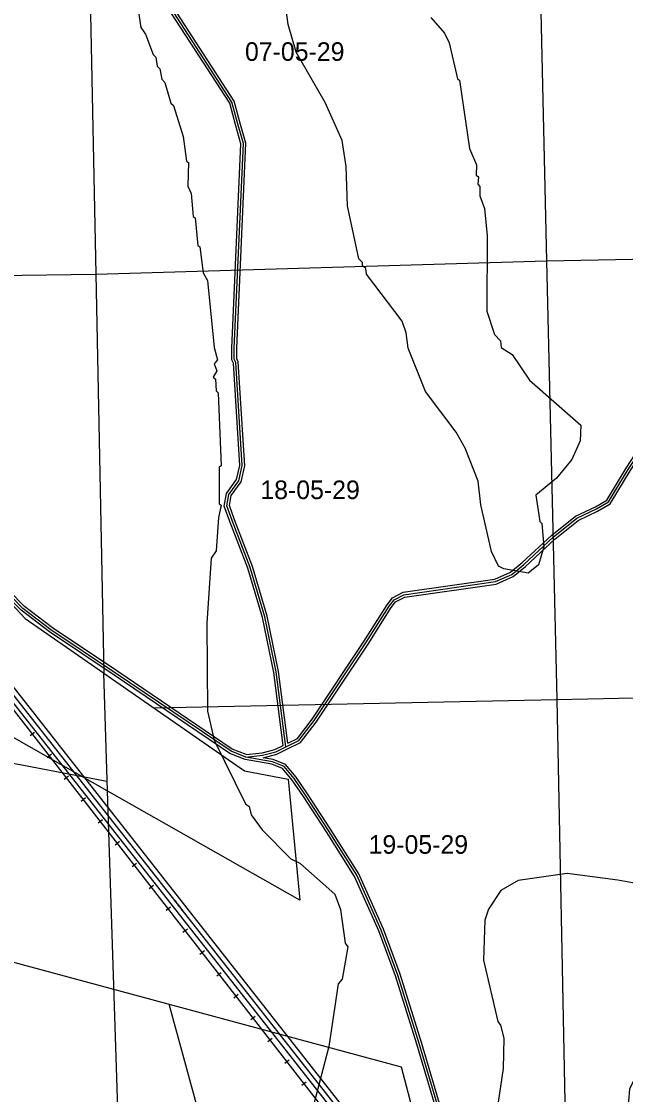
# Model space of a CAD drawing. Extents: x 418523 to 616617, y 1878279 to 2196743.
# Drawn here: x 518202 to 525515, y 2077753 to 2090735 of the extents above; entities that cross this region are included whole.
import ezdxf

# ---------------------------------------------------------------- set-up
doc = ezdxf.new("R2010")
doc.units = 0
for name, color, linetype in [('Level 1', 7, 'Continuous'), ('Level 13', 7, 'Continuous'), ('Level 14', 7, 'Continuous'), ('Level 2', 7, 'Continuous'), ('Level 31', 7, 'Continuous'), ('Level 32', 7, 'Continuous'), ('Level 34', 7, 'Continuous'), ('Level 37', 7, 'Continuous'), ('Level 7', 7, 'Continuous')]:
    doc.layers.add(name, color=color, linetype=linetype)

msp = doc.modelspace()

# ---------------------------------------------------------------- linework, layer by layer
at = {"layer": 'Level 1'}
for p, q in [((524440.515, 2093097.271), (524558.785, 2087840.206)), ((518992.178, 2092981.234), (519102.087, 2087676.192)), ((519102.087, 2087676.192), (524558.785, 2087840.206)), ((524558.785, 2087840.206), (529189.308, 2087930.235)), ((524558.785, 2087840.206), (524682.674, 2082533.06)), ((513922.016, 2087612.226), (519102.087, 2087676.192)), ((519102.087, 2087676.192), (519199.679, 2082851.216)), ((517582.698, 2084218.604), (518249.049, 2083511.141)), ((518249.049, 2083511.141), (519194.439, 2082854.856)), ((519240.266, 2081429.103), (516505.847, 2082979.532)), ((519194.439, 2082854.856), (519240.266, 2081429.104)), ((519199.679, 2082851.216), (520903.904, 2081668.151)), ((524682.674, 2082533.06), (529988.301, 2082641.565)), ((519802.886, 2082432.472), (524682.674, 2082533.06)), ((524682.674, 2082533.06), (524787.373, 2077332.14)), ((516948.124, 2081983.486), (519236.515, 2081545.806)), ((520903.904, 2081668.151), (521430.92, 2081570.198)), ((521430.92, 2081570.198), (521573.802, 2080105.979)), ((521573.802, 2080105.979), (519240.266, 2081429.104)), ((519240.266, 2081429.104), (519715.147, 2066654.907)), ((517137.782, 2079616.641), (522798.013, 2078089.369)), ((521756.856, 2072384.787), (519989.385, 2078847.207)), ((522798.013, 2078089.369), (524514.614, 2071649.609))]:
    msp.add_line(p, q, dxfattribs=at)
at = {"layer": 'Level 13'}
msp.add_line((523364.212, 2075897.124), (516834.704, 2084202.529), dxfattribs=at)
at = {"layer": 'Level 14'}
for p, q in [((523403.619, 2075944.081), (516899.153, 2084217.634)), ((523298.804, 2075883.241), (516795.025, 2084155.919))]:
    msp.add_line(p, q, dxfattribs=at)
at = {"layer": 'Level 31'}
for points in [[(521402.396, 2081960.29), (521285.217, 2082865.189), (521147.544, 2083531.593), (520971.346, 2084130.135), (520751.379, 2084696.837), (520689.091, 2084874.908), (520713.965, 2085013.376), (520835.11, 2085179.488), (520874.38, 2085361.18), (520797.1, 2086609.972), (520777.944, 2086647.503), (520778.451, 2086783.516), (520888.888, 2089257.93), (520827.083, 2089478.913), (520750.951, 2089759.229), (519834.251, 2091176.283), (519373.095, 2091762.089)], [(521402.396, 2081960.29), (521562.121, 2082034.614), (521746.194, 2082276.504), (522372.588, 2083219.019), (522654.191, 2083662.03), (522712.368, 2083739.279), (522833.121, 2083799.933), (523939.35, 2083958.081), (524137.385, 2084045.006), (524282.71, 2084165.218), (524641.068, 2084496.68), (524926.603, 2084724.762), (525163.634, 2084837.371), (525308.823, 2084921.585), (525546.865, 2085316.042), (525711.617, 2085563.84), (525929.605, 2085748.896), (526011.813, 2085826.426), (526355.131, 2085941.572), (526635.354, 2086016.941), (526814.041, 2086094.131), (527036.832, 2086298.45), (527177.487, 2086445.238)], [(520919.152, 2081835.529), (520740.981, 2081905.656), (519339.546, 2082852.84), (518559.476, 2083374.758), (518217.846, 2083634.267), (517838.106, 2084019.757), (517299.796, 2084630.975)], [(520919.152, 2081835.529), (521122.026, 2081856.957), (521281.639, 2081900.731), (521402.396, 2081960.29)], [(524089.305, 2076118.138), (523810.966, 2076583.566), (523628.388, 2076842.442), (523450.733, 2077062.387), (523349.844, 2077248.595), (523016.031, 2078372.121), (522758.348, 2079198.611), (522557.54, 2079743.046), (522260.681, 2080407.122), (521920.032, 2080946.986), (521641.616, 2081373.883), (521502.526, 2081575.511), (521382.212, 2081721.429), (521242.585, 2081777.591), (520919.152, 2081835.529)]]:
    msp.add_lwpolyline(points, dxfattribs=at)
at = {"layer": 'Level 32'}
for points in [[(521369.891, 2081977.708), (521255.609, 2082860.221), (521118.414, 2083524.311), (520942.922, 2084120.455), (520723.228, 2084686.453), (520658.167, 2084872.448), (520685.657, 2085025.476), (520807.128, 2085192.034), (520844.18, 2085363.465), (520767.542, 2086601.891), (520747.916, 2086640.342), (520748.452, 2086784.242), (520858.703, 2089254.471), (520798.161, 2089470.941), (520723.223, 2089746.856), (519809.817, 2091158.82), (519348.278, 2091745.112)], [(521426.887, 2082004.774), (521314.825, 2082870.156), (521176.673, 2083538.876), (520999.77, 2084139.816), (520779.531, 2084707.221), (520720.013, 2084877.367), (520742.272, 2085001.276), (520863.091, 2085166.942), (520904.58, 2085358.894), (520826.658, 2086618.052), (520807.971, 2086654.663), (520808.448, 2086782.791), (520919.073, 2089261.387), (520856.006, 2089486.885), (520778.677, 2089771.601), (519858.685, 2091193.746), (519411.965, 2091761.216)], [(521426.888, 2082004.774), (521542.739, 2082058.684), (521721.738, 2082293.908), (522347.433, 2083235.371), (522629.511, 2083679.127), (522692.626, 2083762.936), (522824.03, 2083828.938), (523931.046, 2083987.201), (524121.491, 2084070.793), (524262.948, 2084187.806), (524621.495, 2084519.442), (524910.592, 2084750.37), (525149.647, 2084863.941), (525287.114, 2084943.675), (525521.518, 2085332.106), (525688.976, 2085583.973), (525909.591, 2085771.259), (525996.024, 2085852.775), (526346.456, 2085970.306), (526625.458, 2086045.346), (526797.495, 2086119.664), (527015.841, 2086319.906), (527145.109, 2086454.808)], [(521415.362, 2081933.232), (521581.504, 2082010.543), (521770.649, 2082259.099), (522397.743, 2083202.667), (522678.871, 2083644.932), (522732.109, 2083715.622), (522842.213, 2083770.927), (523947.654, 2083928.962), (524153.279, 2084019.219), (524302.471, 2084142.63), (524660.641, 2084473.918), (524942.614, 2084699.154), (525177.621, 2084810.802), (525330.532, 2084899.494), (525572.211, 2085299.978), (525734.258, 2085543.706), (525949.618, 2085726.531), (526027.602, 2085800.078), (526363.805, 2085912.838), (526645.251, 2085988.537), (526830.586, 2086068.598), (527057.823, 2086276.994), (527174.809, 2086399.079)], [(520910.935, 2081806.522), (520726.919, 2081878.951), (519322.806, 2082827.944), (518542.045, 2083350.324), (518197.984, 2083611.68), (517816.145, 2083999.301), (517297.052, 2084588.697)], [(520923.306, 2081866.135), (520755.042, 2081932.362), (519356.287, 2082877.736), (518576.906, 2083399.192), (518237.707, 2083656.855), (517860.066, 2084040.214), (517322.536, 2084650.546)], [(520923.306, 2081866.134), (521116.446, 2081886.536), (521270.94, 2081928.906), (521369.891, 2081977.707)], [(521130.441, 2081828.156), (521292.338, 2081872.558), (521415.363, 2081933.232)], [(524042.156, 2076138.529), (523785.799, 2076567.199), (523604.436, 2076824.352), (523425.666, 2077045.676), (523321.976, 2077237.053), (522987.33, 2078363.384), (522729.935, 2079188.95), (522529.741, 2079731.721), (522234.166, 2080392.924), (521894.781, 2080930.786), (521616.701, 2081357.168), (521478.561, 2081557.418), (521363.927, 2081696.447), (521234.255, 2081748.605), (520910.935, 2081806.522)], [(524110.456, 2076141.222), (523836.134, 2076599.934), (523652.341, 2076860.531), (523475.8, 2077079.098), (523377.712, 2077260.137), (523044.731, 2078380.858), (522786.761, 2079208.274), (522585.338, 2079754.371), (522287.196, 2080421.321), (521945.284, 2080963.186), (521666.532, 2081390.598), (521526.491, 2081593.605), (521400.497, 2081746.411), (521250.915, 2081806.576), (521130.441, 2081828.156)]]:
    msp.add_lwpolyline(points, dxfattribs=at)
at = {"layer": 'Level 37'}
for p, q in [((518361.062, 2082134.28), (518307.897, 2082092.945)), ((518566.6, 2081869.916), (518513.436, 2081828.581)), ((518772.138, 2081605.555), (518718.973, 2081564.22)), ((518977.676, 2081341.191), (518924.511, 2081299.857)), ((519183.213, 2081076.829), (519130.049, 2081035.494)), ((519388.752, 2080812.466), (519335.588, 2080771.132)), ((519594.29, 2080548.104), (519541.126, 2080506.769)), ((519799.828, 2080283.741), (519746.664, 2080242.407)), ((520005.366, 2080019.379), (519952.201, 2079978.044)), ((520210.904, 2079755.016), (520157.74, 2079713.682)), ((520416.443, 2079490.654), (520363.277, 2079449.319)), ((520621.981, 2079226.291), (520568.816, 2079184.957)), ((520827.519, 2078961.929), (520774.354, 2078920.594)), ((521033.056, 2078697.566), (520979.892, 2078656.231)), ((521238.595, 2078433.204), (521185.43, 2078391.869)), ((521444.132, 2078168.841), (521390.968, 2078127.506)), ((521649.671, 2077904.479), (521596.506, 2077863.144))]:
    msp.add_line(p, q, dxfattribs=at)
msp.add_lwpolyline([(535404.393, 2060220.075), (531814.296, 2064786.796), (523243.302, 2075800.466), (522302.281, 2077010.236), (516738.081, 2084166.896), (512221.347, 2089467.345), (510021.089, 2091972.086), (504752.968, 2098314.143)], dxfattribs=at)
at = {"layer": 'Level 7'}
for points in [[(524143.579, 2086704.938), (524350.98, 2086395.813), (524974.443, 2085851.916), (524965.487, 2085660.211), (524864.729, 2085435.454), (524680.58, 2085210.966), (524429.808, 2085003.378), (524478.816, 2084686.431), (524503.726, 2084661.351), (524527.823, 2084377.813), (524460.446, 2084161.297), (524335.075, 2084061.653), (524043.467, 2084112.621), (523976.876, 2084146.201), (523894.061, 2084321.526), (523762.546, 2084888.858), (523730.11, 2085172.396), (523573.029, 2085573.064), (523465.273, 2085765.127), (523091.735, 2086258.216), (522885.061, 2086784.087), (522860.636, 2086967.561), (522811.072, 2087109.435), (522379.442, 2087677.715), (522371.301, 2087744.446), (522329.749, 2087777.916), (522329.878, 2087819.598), (522288.326, 2087861.418), (522148.701, 2088503.773), (522133.561, 2088979.016), (522084.585, 2089295.953), (521877.681, 2089755.142), (521529.512, 2090364.844), (521430.583, 2090698.591), (521349.24, 2091324.116)], [(519597.469, 2090979.68), (519646.476, 2090662.732), (519704.539, 2090579.211)], [(523156.498, 2090784.671), (523322.606, 2090592.408), (523380.569, 2090475.506), (523479.2, 2090041.686), (523504.151, 2090024.946), (523626.519, 2089199.216), (523709.225, 2088998.882), (523708.807, 2088873.839), (523733.778, 2088857.069), (523725.12, 2088765.396), (523750.061, 2088740.326), (523749.673, 2088623.613), (523807.537, 2088473.37), (523839.805, 2088139.811)], [(519704.539, 2090579.211), (519795.456, 2090337.126), (519828.707, 2090303.685), (519845.02, 2090195.242), (519878.261, 2090161.802), (519902.844, 2090036.689), (519936.066, 2089994.878), (520010.271, 2089744.553), (520043.553, 2089719.452), (520159.022, 2089343.924), (520199.729, 2089043.677), (520224.7, 2089026.906), (520215.426, 2088743.51), (520256.808, 2088651.677), (520280.934, 2088376.511), (520305.885, 2088359.741), (520338.151, 2088026.182), (520363.092, 2088009.412), (520403.76, 2087692.505), (520453.492, 2087600.633), (520534.21, 2086791.743), (520575.404, 2086641.56), (520533.554, 2086591.678), (520566.636, 2086508.216), (520524.696, 2086433.314), (520549.637, 2086408.214), (520557.521, 2086266.49), (520582.431, 2086241.38), (520621.24, 2085357.597), (520596.169, 2085340.987), (520594.728, 2084899.196), (520619.709, 2084882.426), (520585.871, 2084732.471), (520559.558, 2084332.421), (520500.908, 2084240.918), (520448.312, 2083457.457), (520453.193, 2082390.371), (520535.411, 2082039.982), (520916.405, 2081271.797), (520957.956, 2081238.286), (520982.639, 2081138.184), (521115.436, 2080954.361), (521464.42, 2080603.086), (521572.633, 2080552.706), (521996.58, 2080176.191), (522062.645, 2079992.566), (522119.694, 2079583.886), (522152.876, 2079542.106), (522084.911, 2079150.526), (522034.731, 2079092.333), (521923.884, 2078334.083), (521560.883, 2076943.054)], [(523839.805, 2088139.811), (523836.832, 2087231.149), (523927.62, 2086947.412), (524002.422, 2086872.131), (524010.465, 2086788.729), (524143.579, 2086704.938), (524143.579, 2086704.938)], [(525530.392, 2077363.626), (525565.234, 2077821.998), (526161.033, 2079028.835), (526287.636, 2079511.958), (526297.091, 2079845.377), (525964.776, 2080196.582), (525823.281, 2080272.073), (525423.401, 2080348.411), (524806.736, 2080425.466), (524214.595, 2080344.028), (524005.763, 2080219.632), (523854.994, 2079995.046), (523812.886, 2079861.831), (523794.615, 2079378.349), (523967.263, 2078635.861), (524000.485, 2078594.081), (524041.669, 2078435.517), (524032.126, 2078068.758), (523972.442, 2077660.467)]]:
    msp.add_lwpolyline(points, dxfattribs=at)

# ---------------------------------------------------------------- texts
at = {"layer": 'Level 2'}
for s, p in [('07-05-29', (520908.339, 2090258.337)), ('18-05-29', (521094.24, 2084956.74)), ('19-05-29', (522404.792, 2080666.171))]:
    msp.add_text(s, height=225, dxfattribs=at).set_placement(p)
at = {"layer": 'Level 34'}
msp.add_text('US HWY 1', height=25, rotation=308.1727611, dxfattribs=at).set_placement((520042.328, 2080102.27))

doc.saveas('drawing.dxf')
